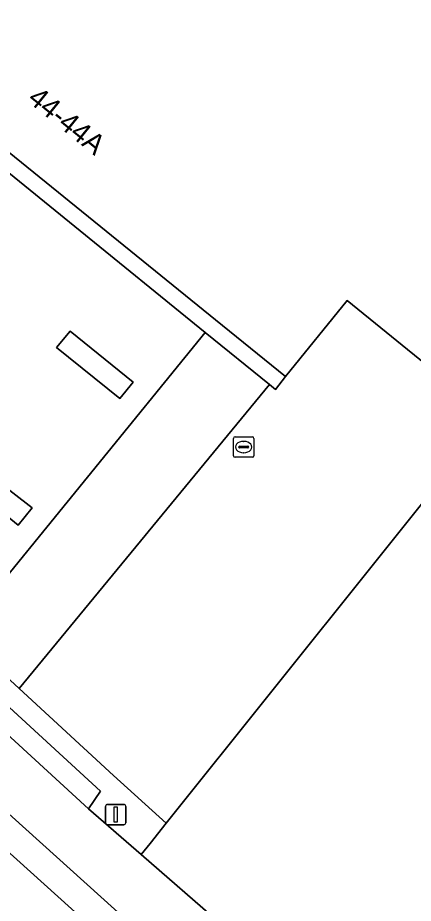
# Model space of a CAD drawing. Extents: x 157692 to 159674, y 381452 to 383291.
# Drawn here: x 157931.46 to 157950.88, y 382931.2 to 382974.71 of the extents above; entities that cross this region are included whole.
import ezdxf

# ---------------------------------------------------------------- set-up
doc = ezdxf.new("R2010")
doc.units = 0
for name, color, linetype in [('IMGEO_Erf', 7, 'Continuous'), ('IMGEO_Lichtmast', 7, 'Continuous'), ('IMGEO_Pand', 7, 'Continuous'), ('IMGEO_Pand_nummerreeks', 7, 'Continuous'), ('IMGEO_Parkeervlak_open', 7, 'Continuous'), ('IMGEO_Rijbaan_lokaal_gesloten', 7, 'Continuous'), ('IMGEO_Rijbaan_lokaal_open', 7, 'Continuous'), ('IMGEO_Rioolput', 7, 'Continuous'), ('IMGEO_Verkeerseiland_gesloten', 7, 'Continuous'), ('IMGEO_Voetpad_open', 7, 'Continuous')]:
    doc.layers.add(name, color=color, linetype=linetype)

msp = doc.modelspace()

# ---------------------------------------------------------------- linework, layer by layer
at = {"layer": 'IMGEO_Erf'}
msp.add_lwpolyline([(157954.315, 382954.59), (157938.752, 382935.134), (157937.954, 382934.14), (157937.515, 382933.593), (157941.426, 382930.194)], dxfattribs=at)
msp.add_arc((158457.832, 383512.993), 793.053, 226.059637, 229.21244, dxfattribs=at)
at = {"layer": 'IMGEO_Lichtmast'}
for p, q in [((157935.772, 382935.162), (157935.772, 382935.962)), ((157935.772, 382935.962), (157935.772, 382935.162)), ((157935.872, 382936.062), (157936.662, 382936.062)), ((157936.662, 382936.062), (157935.872, 382936.062)), ((157936.762, 382935.962), (157936.762, 382935.162)), ((157936.762, 382935.162), (157936.762, 382935.962)), ((157936.662, 382935.062), (157935.872, 382935.062)), ((157935.872, 382935.062), (157936.662, 382935.062))]:
    msp.add_line(p, q, dxfattribs=at)
msp.add_lwpolyline([(157936.192, 382935.937), (157936.342, 382935.937), (157936.342, 382935.187), (157936.192, 382935.187), (157936.192, 382935.937)], dxfattribs=at)
for centre, start, end in [((157935.872, 382935.962), 90, 180), ((157935.872, 382935.962), 90, 180), ((157936.662, 382935.962), 0, 90), ((157936.662, 382935.962), 360, 90), ((157935.872, 382935.162), 180, 270), ((157935.872, 382935.162), 180, 270), ((157936.662, 382935.162), 270, 0), ((157936.662, 382935.162), 270, 0)]:
    msp.add_arc(centre, 0.1, start, end, dxfattribs=at)
at = {"layer": 'IMGEO_Pand'}
msp.add_lwpolyline([(157967.982, 383073.262), (157946.074, 383046.224), (157936.517, 383034.43), (157933.953, 383036.507), (157930.805, 383032.622), (157933.369, 383030.545), (157911.626, 383003.711), (157911.367, 383003.391), (157911.058, 383003.642), (157908.106, 383000), (157904.647, 382995.734), (157909.075, 382992.142), (157909.579, 382992.763), (157924.661, 382980.529), (157921.096, 382976.133), (157928.338, 382970.263), (157941.167, 382959.865), (157944.604, 382957.079), (157947.635, 382960.816), (157951.722, 382957.5)], dxfattribs=at)
at = {"layer": 'IMGEO_Parkeervlak_open'}
for points in [[(157923.368, 382950.784), (157929.093, 382945.035), (157940.669, 382959.254), (157927.851, 382969.664), (157917.406, 382956.808), (157921.478, 382952.683)], [(157936.468, 382956.007), (157933.369, 382958.508), (157934.028, 382959.312), (157937.127, 382956.799)], [(157931.476, 382949.775), (157928.38, 382952.312), (157929.014, 382953.08), (157932.171, 382950.633)]]:
    msp.add_lwpolyline(points, close=True, dxfattribs=at)
msp.add_lwpolyline([(157923.89, 382942.12), (157930.329, 382936.205), (157937.039, 382930.159), (157939.553, 382928.003), (157941.426, 382930.194), (157937.515, 382933.593), (157934.93, 382935.839), (157926.47, 382943.602)], dxfattribs=at)
at = {"layer": 'IMGEO_Rijbaan_lokaal_gesloten'}
for points in [[(157850.521, 383024.905), (157853.541, 383017.962), (157856.251, 383014.213), (157856.467, 383013.904), (157862.032, 383006.673), (157867.395, 382999.837), (157867.54, 382999.666), (157867.971, 382999.126), (157869.317, 382997.443), (157870.868, 382995.617), (157882.451, 382982.543), (157892.691, 382971.484), (157900.441, 382963.318), (157907.565, 382956.05), (157922.939, 382941.093), (157929.386, 382935.17), (157936.105, 382929.105), (157938.637, 382926.944), (157939.553, 382928.003), (157937.039, 382930.159), (157930.329, 382936.205), (157923.89, 382942.12)], [(157936.105, 382929.105), (157929.386, 382935.17)]]:
    msp.add_lwpolyline(points, dxfattribs=at)
at = {"layer": 'IMGEO_Rijbaan_lokaal_open'}
for points in [[(157938.752, 382935.134), (157954.315, 382954.59), (157951.722, 382957.5), (157947.635, 382960.816), (157944.604, 382957.079), (157944.116, 382956.454), (157943.816, 382956.698), (157931.76, 382942.031), (157931.531, 382941.752), (157936.161, 382937.478)], [(157931.531, 382941.752), (157931.76, 382942.031), (157943.816, 382956.698), (157940.669, 382959.254), (157929.093, 382945.035), (157923.368, 382950.784), (157922.686, 382950.081), (157928.382, 382944.658)]]:
    msp.add_lwpolyline(points, close=True, dxfattribs=at)
at = {"layer": 'IMGEO_Rioolput'}
for p, q in [((157942.128, 382954.119), (157942.98, 382954.119)), ((157942.053, 382953.193), (157942.053, 382954.045)), ((157942.312, 382953.613), (157942.312, 382953.625)), ((157942.355, 382953.662), (157942.753, 382953.662)), ((157942.541, 382953.899), (157942.566, 382953.899)), ((157942.796, 382953.625), (157942.796, 382953.613)), ((157943.054, 382954.045), (157943.054, 382953.193)), ((157942.75, 382953.576), (157942.352, 382953.576)), ((157942.564, 382953.339), (157942.539, 382953.339)), ((157942.98, 382953.119), (157942.128, 382953.119))]:
    msp.add_line(p, q, dxfattribs=at)
for points in [[(157942.128, 382954.119), (157942.98, 382954.119)], [(157942.053, 382953.193), (157942.053, 382954.045)], [(157943.054, 382954.045), (157943.054, 382953.193)], [(157942.98, 382953.119), (157942.128, 382953.119)]]:
    msp.add_lwpolyline(points, dxfattribs=at)
for centre, radius, start, end in [((157942.13, 382954.043), 0.0765, 91.552, 178.448), ((157942.13, 382954.043), 0.0765, 91.552, 178.448), ((157942.978, 382954.043), 0.0765, 1.552, 88.448), ((157942.978, 382954.043), 0.0765, 1.552, 88.448), ((157942.352, 382953.622), 0.0403, 85.8775, 175.7526), ((157942.757, 382953.624), 0.0386, 1.7309, 96.639), ((157942.13, 382953.195), 0.0765, 181.552, 268.448), ((157942.13, 382953.195), 0.0765, 181.552, 268.448), ((157942.349, 382953.612), 0.0366, 178.938, 274.7102), ((157942.753, 382953.619), 0.043, 264.8664, 352.4533), ((157942.978, 382953.195), 0.0765, 271.552, 358.448), ((157942.978, 382953.195), 0.0765, 271.552, 358.448)]:
    msp.add_arc(centre, radius, start, end, dxfattribs=at)
for centre, major_axis, ratio, start_param, end_param in [((157942.54, 382953.619), (-0.387, 0.002), 0.722429, 4.712389, 7.853982), ((157942.565, 382953.619), (-0.39, 0.002), 0.717154, 1.570796, 4.712389)]:
    msp.add_ellipse(centre, major_axis=major_axis, ratio=ratio, start_param=start_param, end_param=end_param, dxfattribs=at)
at = {"layer": 'IMGEO_Verkeerseiland_gesloten'}
for points in [[(157937.127, 382956.799), (157934.028, 382959.312), (157933.369, 382958.508), (157936.468, 382956.007)], [(157932.171, 382950.633), (157929.014, 382953.08), (157928.38, 382952.312), (157931.476, 382949.775)]]:
    msp.add_lwpolyline(points, close=True, dxfattribs=at)
at = {"layer": 'IMGEO_Voetpad_open'}
for points in [[(157903.321, 382989.128), (157912.323, 382981.717), (157913.22, 382980.984), (157915.058, 382979.456), (157912.987, 382976.943), (157918.387, 382972.543), (157920.717, 382975.458), (157925.428, 382971.632), (157927.851, 382969.664), (157940.669, 382959.254), (157943.816, 382956.698), (157944.116, 382956.454), (157944.604, 382957.079), (157941.167, 382959.865), (157928.338, 382970.263), (157921.096, 382976.133), (157924.661, 382980.529), (157909.579, 382992.763)], [(157926.47, 382943.602), (157927.173, 382944.368), (157935.519, 382936.707), (157934.93, 382935.839), (157937.515, 382933.593), (157937.954, 382934.14), (157938.752, 382935.134), (157936.161, 382937.478), (157931.531, 382941.752), (157928.382, 382944.658), (157922.686, 382950.081), (157923.368, 382950.784), (157921.478, 382952.683), (157918.577, 382955.325), (157917.965, 382954.693), (157915.126, 382957.354), (157914.411, 382958.095), (157909.577, 382963.02), (157910.587, 382963.385)]]:
    msp.add_lwpolyline(points, dxfattribs=at)
msp.add_lwpolyline([(157935.519, 382936.707), (157927.173, 382944.368), (157926.47, 382943.602), (157934.93, 382935.839)], close=True, dxfattribs=at)
msp.add_arc((158457.832, 383512.993), 793.053, 226.059637, 229.21244, dxfattribs=at)

# ---------------------------------------------------------------- texts
at = {"layer": 'IMGEO_Pand_nummerreeks'}
msp.add_text('44-44A', height=1, rotation=320.9741, dxfattribs=at).set_placement((157931.89, 382970.628))

doc.saveas('drawing.dxf')
